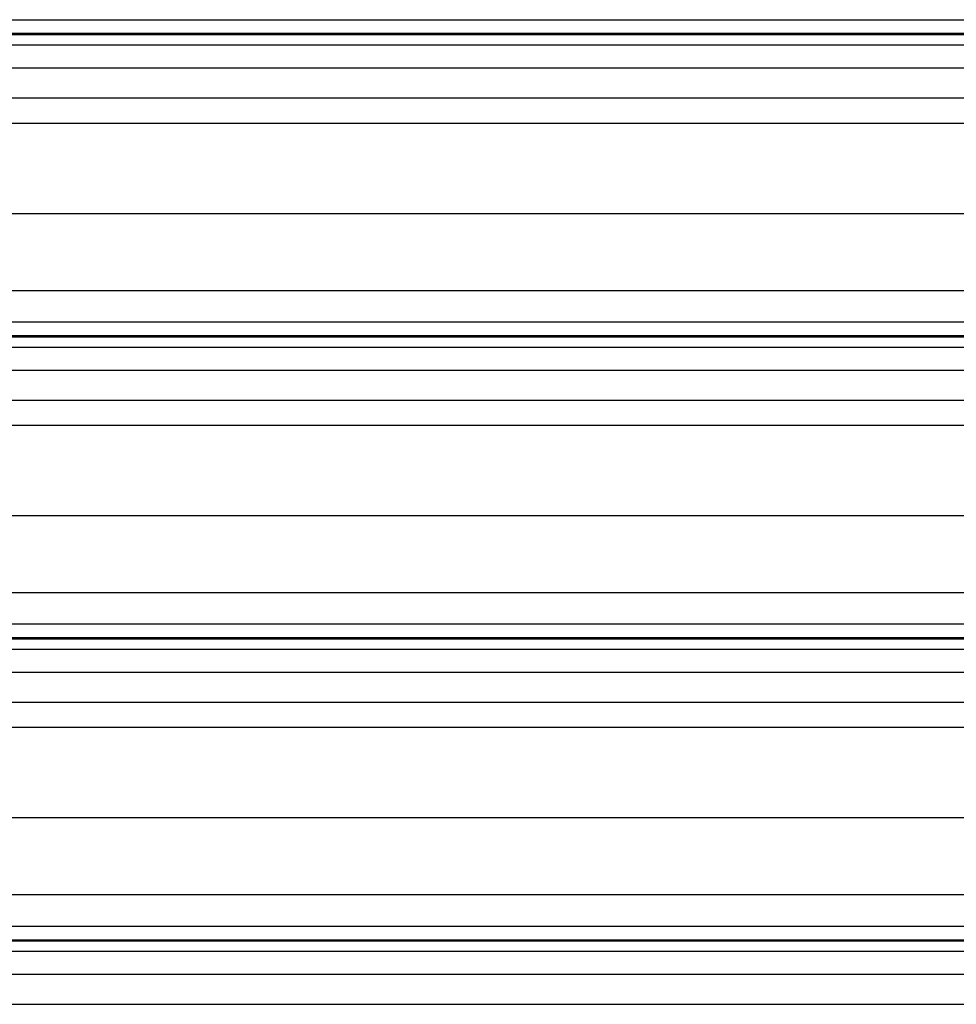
# Model space of a CAD drawing. Header units: inches. Extents: x 170 to 284, y 215 to 248.
# Tile 344 of 656: x 202.887 to 203.525, y 221.686 to 222.356. Entities that reach past the tile are written whole.
import ezdxf

# ---------------------------------------------------------------- set-up
doc = ezdxf.new("R2010")
doc.units = ezdxf.units.IN
doc.header["$LTSCALE"] = 0.25
doc.header["$MEASUREMENT"] = 0
doc.layers.add('RH FRONT OF HOOD', color=7, linetype='Continuous')

msp = doc.modelspace()

# ---------------------------------------------------------------- linework, layer by layer
at = {"layer": 'RH FRONT OF HOOD'}
for p, q in [((202.50032, 222.35561), (206.53264, 222.35561)), ((206.53264, 222.34613), (202.50032, 222.34613)), ((202.50032, 222.34549), (206.53264, 222.34549)), ((202.50032, 222.33847), (206.53264, 222.33847)), ((202.50032, 222.32279), (206.53264, 222.32279)), ((202.50032, 222.3024), (206.53264, 222.3024)), ((202.57687, 222.28532), (206.45609, 222.28532)), ((202.53049, 222.22393), (206.50248, 222.22393)), ((202.50032, 222.17154), (206.53264, 222.17154)), ((202.50032, 222.15016), (206.53264, 222.15016)), ((206.53264, 222.14068), (202.50032, 222.14068)), ((202.50032, 222.14004), (206.53264, 222.14004)), ((202.50032, 222.13302), (206.53264, 222.13302)), ((202.50032, 222.11734), (206.53264, 222.11734)), ((202.50032, 222.09695), (206.53264, 222.09695)), ((202.57687, 222.07987), (206.45609, 222.07987)), ((202.53049, 222.01848), (206.50248, 222.01848)), ((202.50032, 221.9661), (206.53264, 221.9661)), ((202.50032, 221.94472), (206.53264, 221.94472)), ((206.53264, 221.93523), (202.50032, 221.93523)), ((202.50032, 221.93459), (206.53264, 221.93459)), ((202.50032, 221.92757), (206.53264, 221.92757)), ((202.50032, 221.91189), (206.53264, 221.91189)), ((202.50032, 221.8915), (206.53264, 221.8915)), ((202.57687, 221.87443), (206.45609, 221.87443)), ((202.53049, 221.81303), (206.50248, 221.81303)), ((202.50032, 221.76065), (206.53264, 221.76065)), ((202.50032, 221.73927), (206.53264, 221.73927)), ((206.53264, 221.72978), (202.50032, 221.72978)), ((202.50032, 221.72914), (206.53264, 221.72914)), ((202.50032, 221.72213), (206.53264, 221.72213)), ((202.50032, 221.70644), (206.53264, 221.70644)), ((202.50032, 221.68605), (206.53264, 221.68605))]:
    msp.add_line(p, q, dxfattribs=at)

doc.saveas('drawing.dxf')
